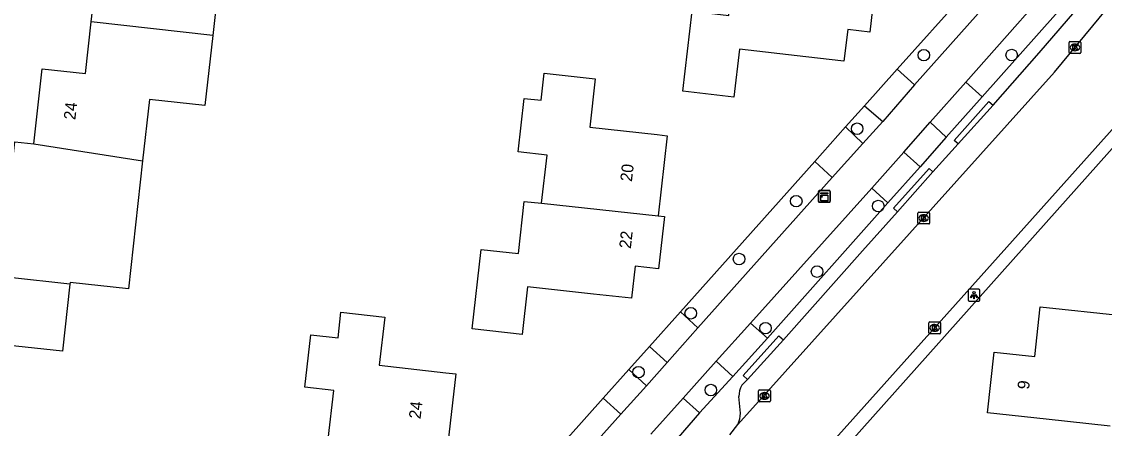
# Model space of a CAD drawing. Extents: x 162398 to 163643, y 386453 to 387397.
# Drawn here: x 162883.6 to 162975.2, y 386649.7 to 386684.2 of the extents above; entities that cross this region are included whole.
import ezdxf

# ---------------------------------------------------------------- set-up
doc = ezdxf.new("R2010")
doc.units = 0
for name, color, linetype in [('IMGEO_Boom', 7, 'Continuous'), ('IMGEO_Groenvoorziening', 7, 'Continuous'), ('IMGEO_Kast', 7, 'Continuous'), ('IMGEO_Kolk', 7, 'Continuous'), ('IMGEO_Lichtpunt', 7, 'Continuous'), ('IMGEO_Pand', 7, 'Continuous'), ('IMGEO_Pand_nummerreeks', 7, 'Continuous'), ('IMGEO_Rijbaan_lokaal_gesloten', 7, 'Continuous'), ('IMGEO_Voetpad_open', 7, 'Continuous')]:
    doc.layers.add(name, color=color, linetype=linetype)

msp = doc.modelspace()

# ---------------------------------------------------------------- linework, layer by layer
at = {"layer": 'IMGEO_Boom'}
for centre in [(162959.957, 386681.376), (162967.397, 386681.392), (162954.316, 386675.145), (162949.158, 386669.006), (162956.105, 386668.588), (162944.313, 386664.099), (162950.919, 386663.033), (162940.228, 386659.5), (162946.556, 386658.242), (162935.802, 386654.506), (162941.928, 386652.993)]:
    msp.add_circle(centre, 0.489, dxfattribs=at)
at = {"layer": 'IMGEO_Groenvoorziening'}
for points in [[(162957.707, 386680.182), (162969.169, 386692.999)], [(162953.337, 386675.295), (162954.931, 386677.078)], [(162939.36, 386659.635), (162950.734, 386672.38)], [(162934.978, 386654.725), (162936.722, 386656.679)], [(162920.395, 386638.338), (162932.823, 386652.31)]]:
    msp.add_lwpolyline(points, dxfattribs=at)
at = {"layer": 'IMGEO_Kast'}
for p, q in [((162951.041, 386668.984), (162951.041, 386669.825)), ((162951.041, 386669.825), (162951.041, 386668.984)), ((162951.116, 386669.909), (162951.957, 386669.909)), ((162951.957, 386669.909), (162951.116, 386669.909)), ((162952.041, 386669.834), (162952.041, 386668.993)), ((162952.041, 386668.993), (162952.041, 386669.834)), ((162951.966, 386668.909), (162951.125, 386668.909)), ((162951.125, 386668.909), (162951.966, 386668.909))]:
    msp.add_line(p, q, dxfattribs=at)
for points in [[(162951.236, 386669.699), (162951.836, 386669.699), (162951.836, 386669.614), (162951.236, 386669.614), (162951.236, 386669.699)], [(162951.236, 386669.524), (162951.836, 386669.524), (162951.836, 386669.035), (162951.236, 386669.035), (162951.236, 386669.524)]]:
    msp.add_lwpolyline(points, dxfattribs=at)
msp.add_circle((162951.32, 386669.373), 0.0377, dxfattribs=at)
for centre, start, end in [((162951.119, 386669.831), 92.4484, 184.28452), ((162951.119, 386669.831), 92.4484, 184.28452), ((162951.963, 386669.831), 2.4484, 94.28452), ((162951.963, 386669.831), 2.4484, 94.28452), ((162951.119, 386668.987), 182.4484, 274.28452), ((162951.119, 386668.987), 182.4484, 274.28452), ((162951.963, 386668.987), 272.4484, 4.28452), ((162951.963, 386668.987), 272.4484, 4.28452)]:
    msp.add_arc(centre, 0.0779, start, end, dxfattribs=at)
at = {"layer": 'IMGEO_Kolk'}
for p, q in [((162972.255, 386681.609), (162972.255, 386682.461)), ((162972.33, 386682.535), (162973.182, 386682.535)), ((162972.766, 386681.755), (162972.741, 386681.755)), ((162972.743, 386682.315), (162972.768, 386682.315)), ((162973.256, 386682.461), (162973.256, 386681.609)), ((162973.182, 386681.535), (162972.33, 386681.535)), ((162959.449, 386667.143), (162959.449, 386667.995)), ((162959.524, 386668.069), (162960.376, 386668.069)), ((162960.45, 386667.995), (162960.45, 386667.143)), ((162960.376, 386667.069), (162959.524, 386667.069)), ((162959.96, 386667.289), (162959.935, 386667.289)), ((162959.937, 386667.849), (162959.962, 386667.849)), ((162960.456, 386658.765), (162961.308, 386658.765)), ((162960.381, 386657.839), (162960.381, 386658.691)), ((162960.892, 386657.985), (162960.867, 386657.985)), ((162960.869, 386658.545), (162960.894, 386658.545)), ((162961.382, 386658.691), (162961.382, 386657.839)), ((162961.308, 386657.765), (162960.456, 386657.765)), ((162945.967, 386652.072), (162945.967, 386652.924)), ((162946.042, 386652.998), (162946.894, 386652.998)), ((162946.455, 386652.778), (162946.48, 386652.778)), ((162946.968, 386652.924), (162946.968, 386652.072)), ((162946.894, 386651.998), (162946.042, 386651.998)), ((162946.478, 386652.218), (162946.453, 386652.218))]:
    msp.add_line(p, q, dxfattribs=at)
for points in [[(162972.255, 386681.609), (162972.255, 386682.461)], [(162972.33, 386682.535), (162973.182, 386682.535)], [(162972.576, 386682.235), (162972.699, 386682.235), (162972.699, 386682.084), (162972.829, 386682.235), (162972.993, 386682.235), (162972.847, 386682.084), (162973, 386681.835), (162972.848, 386681.835), (162972.763, 386681.999), (162972.699, 386681.932), (162972.699, 386681.835), (162972.576, 386681.835), (162972.576, 386682.235)], [(162973.256, 386682.461), (162973.256, 386681.609)], [(162973.182, 386681.535), (162972.33, 386681.535)], [(162959.449, 386667.143), (162959.449, 386667.995)], [(162959.524, 386668.069), (162960.376, 386668.069)], [(162960.45, 386667.995), (162960.45, 386667.143)], [(162960.376, 386667.069), (162959.524, 386667.069)], [(162959.77, 386667.769), (162959.893, 386667.769), (162959.893, 386667.618), (162960.023, 386667.769), (162960.187, 386667.769), (162960.041, 386667.618), (162960.194, 386667.369), (162960.042, 386667.369), (162959.957, 386667.533), (162959.893, 386667.466), (162959.893, 386667.369), (162959.77, 386667.369), (162959.77, 386667.769)], [(162960.456, 386658.765), (162961.308, 386658.765)], [(162960.381, 386657.839), (162960.381, 386658.691)], [(162960.702, 386658.465), (162960.825, 386658.465), (162960.825, 386658.314), (162960.955, 386658.465), (162961.119, 386658.465), (162960.973, 386658.314), (162961.126, 386658.065), (162960.974, 386658.065), (162960.889, 386658.229), (162960.825, 386658.162), (162960.825, 386658.065), (162960.702, 386658.065), (162960.702, 386658.465)], [(162961.382, 386658.691), (162961.382, 386657.839)], [(162961.308, 386657.765), (162960.456, 386657.765)], [(162945.967, 386652.072), (162945.967, 386652.924)], [(162946.042, 386652.998), (162946.894, 386652.998)], [(162946.288, 386652.698), (162946.411, 386652.698), (162946.411, 386652.547), (162946.541, 386652.698), (162946.705, 386652.698), (162946.559, 386652.547), (162946.712, 386652.298), (162946.56, 386652.298), (162946.475, 386652.462), (162946.411, 386652.395), (162946.411, 386652.298), (162946.288, 386652.298), (162946.288, 386652.698)], [(162946.968, 386652.924), (162946.968, 386652.072)], [(162946.894, 386651.998), (162946.042, 386651.998)]]:
    msp.add_lwpolyline(points, dxfattribs=at)
for centre, start, end in [((162972.332, 386682.459), 91.55205, 178.44795), ((162972.332, 386682.459), 91.55205, 178.44795), ((162973.18, 386682.459), 1.55205, 88.44795), ((162973.18, 386682.459), 1.55205, 88.44795), ((162972.332, 386681.611), 181.55205, 268.44795), ((162972.332, 386681.611), 181.55205, 268.44795), ((162973.18, 386681.611), 271.55205, 358.44795), ((162973.18, 386681.611), 271.55205, 358.44795), ((162959.526, 386667.993), 91.55205, 178.44795), ((162959.526, 386667.993), 91.55205, 178.44795), ((162960.374, 386667.993), 1.55205, 88.44795), ((162960.374, 386667.993), 1.55205, 88.44795), ((162959.526, 386667.145), 181.55205, 268.44795), ((162959.526, 386667.145), 181.55205, 268.44795), ((162960.374, 386667.145), 271.55205, 358.44795), ((162960.374, 386667.145), 271.55205, 358.44795), ((162960.458, 386658.689), 91.55205, 178.44795), ((162960.458, 386658.689), 91.55205, 178.44795), ((162961.306, 386658.689), 1.55205, 88.44795), ((162961.306, 386658.689), 1.55205, 88.44795), ((162960.458, 386657.841), 181.55205, 268.44795), ((162960.458, 386657.841), 181.55205, 268.44795), ((162961.306, 386657.841), 271.55205, 358.44795), ((162961.306, 386657.841), 271.55205, 358.44795), ((162946.044, 386652.922), 91.55205, 178.44795), ((162946.044, 386652.922), 91.55205, 178.44795), ((162946.892, 386652.922), 1.55205, 88.44795), ((162946.892, 386652.922), 1.55205, 88.44795), ((162946.044, 386652.074), 181.55205, 268.44795), ((162946.044, 386652.074), 181.55205, 268.44795), ((162946.892, 386652.074), 271.55205, 358.44795), ((162946.892, 386652.074), 271.55205, 358.44795)]:
    msp.add_arc(centre, 0.0765, start, end, dxfattribs=at)
for centre, major_axis, ratio, start_param, end_param in [((162972.742, 386682.035), (-0.387, 0.002), 0.722429, 4.712389, 7.853982), ((162972.767, 386682.035), (-0.39, 0.002), 0.717154, 1.570796, 4.712389), ((162959.936, 386667.569), (-0.387, 0.002), 0.722429, 4.712389, 7.853982), ((162959.961, 386667.569), (-0.39, 0.002), 0.717154, 1.570796, 4.712389), ((162960.868, 386658.265), (-0.387, 0.002), 0.722429, 4.712389, 7.853982), ((162960.893, 386658.265), (-0.39, 0.002), 0.717154, 1.570796, 4.712389), ((162946.454, 386652.498), (-0.387, 0.002), 0.722429, 4.712389, 7.853982), ((162946.479, 386652.498), (-0.39, 0.002), 0.717154, 1.570796, 4.712389)]:
    msp.add_ellipse(centre, major_axis=major_axis, ratio=ratio, start_param=start_param, end_param=end_param, dxfattribs=at)
at = {"layer": 'IMGEO_Lichtpunt'}
for p, q in [((162964.613, 386661.537), (162963.805, 386661.537)), ((162964.613, 386661.537), (162963.805, 386661.537)), ((162963.711, 386661.442), (162963.711, 386660.635)), ((162963.711, 386661.442), (162963.711, 386660.635)), ((162964.707, 386660.635), (162964.707, 386661.442)), ((162964.707, 386660.635), (162964.707, 386661.442)), ((162963.805, 386660.541), (162964.613, 386660.541)), ((162963.805, 386660.541), (162964.613, 386660.541))]:
    msp.add_line(p, q, dxfattribs=at)
for points in [[(162964.085, 386661.106), (162964.124, 386661.078), (162963.936, 386660.816), (162963.898, 386660.843), (162964.085, 386661.106)], [(162964.187, 386661.058), (162964.234, 386661.058), (162964.234, 386660.736), (162964.187, 386660.736), (162964.187, 386661.058)], [(162964.297, 386661.078), (162964.335, 386661.105), (162964.522, 386660.843), (162964.483, 386660.815), (162964.297, 386661.078)]]:
    msp.add_lwpolyline(points, dxfattribs=at)
msp.add_circle((162964.21, 386661.24), 0.0994, dxfattribs=at)
for centre, start, end in [((162963.805, 386661.442), 90, 180), ((162963.805, 386661.442), 90, 180), ((162964.613, 386661.442), 0, 90), ((162964.613, 386661.442), 0, 90), ((162963.805, 386660.635), 180, 270), ((162963.805, 386660.635), 180, 270), ((162964.613, 386660.635), 270, 0), ((162964.613, 386660.635), 270, 360)]:
    msp.add_arc(centre, 0.0946, start, end, dxfattribs=at)
at = {"layer": 'IMGEO_Pand'}
for points in [[(162889.475, 386684.194), (162889.986, 386688.788), (162894.3, 386688.308), (162895.015, 386694.741), (162896.789, 386694.543)], [(162906.001, 386693.285), (162907.124, 386693.16), (162906.489, 386687.452), (162903.703, 386687.762), (162903.622, 386687.03), (162900.242, 386687.406), (162899.758, 386683.052)], [(162955.488, 386687.856), (162955.897, 386687.809), (162955.378, 386683.332), (162953.512, 386683.549), (162953.2, 386680.862), (162949.972, 386681.236), (162944.341, 386681.888), (162943.87, 386677.818), (162939.566, 386678.317), (162940.354, 386685.115), (162943.453, 386684.755), (162943.946, 386689.002)], [(162884.596, 386673.855), (162885.305, 386680.232), (162888.989, 386679.822), (162889.475, 386684.194)], [(162899.758, 386683.052), (162889.475, 386684.194)], [(162899.758, 386683.052), (162899.096, 386677.104), (162894.395, 386677.626), (162893.815, 386672.414)], [(162927.601, 386668.822), (162928.056, 386672.904), (162925.609, 386673.177), (162926.114, 386677.714), (162927.566, 386677.552), (162927.824, 386679.862), (162932.133, 386679.381), (162931.676, 386675.281), (162937.372, 386674.646), (162938.216, 386674.552), (162937.46, 386667.773)], [(162877.409, 386663.106), (162877.953, 386667.999), (162882.26, 386667.52), (162882.985, 386674.035), (162884.596, 386673.855)], [(162884.596, 386673.855), (162893.815, 386672.414)], [(162893.815, 386672.414), (162892.608, 386661.572), (162887.676, 386662.122), (162887.658, 386661.964)], [(162937.46, 386667.773), (162937.997, 386667.713), (162937.501, 386663.263), (162935.519, 386663.484), (162935.216, 386660.772), (162931.987, 386661.132), (162926.406, 386661.754), (162925.954, 386657.698), (162921.726, 386658.169), (162922.478, 386664.911), (162925.632, 386664.559), (162926.126, 386668.987), (162927.601, 386668.822)], [(162927.601, 386668.822), (162937.46, 386667.773)], [(162887.658, 386661.964), (162877.409, 386663.106)], [(162887.658, 386661.964), (162887.026, 386656.277), (162882.304, 386656.802), (162881.73, 386651.646), (162880.176, 386651.819)], [(162975.723, 386649.944), (162970.331, 386650.525), (162965.359, 386651.06), (162965.914, 386656.213), (162969.348, 386655.843), (162969.802, 386660.059), (162976.732, 386659.312)], [(162909.535, 386648.827), (162910.007, 386652.953), (162907.559, 386653.233), (162908.066, 386657.672), (162910.362, 386657.41), (162910.61, 386659.584), (162914.322, 386659.16), (162913.857, 386655.093), (162919.479, 386654.45), (162920.323, 386654.354), (162919.565, 386647.726)]]:
    msp.add_lwpolyline(points, dxfattribs=at)
at = {"layer": 'IMGEO_Rijbaan_lokaal_gesloten'}
for points in [[(162944.202, 386650.062), (162971.032, 386679.935), (162978.045, 386688.478), (162987.962, 386701.42), (162988.45, 386702.342)], [(162976.167, 386675.353), (162950.566, 386646.736)], [(162943.525, 386649.209), (162944.202, 386650.062)]]:
    msp.add_lwpolyline(points, dxfattribs=at)
at = {"layer": 'IMGEO_Voetpad_open'}
for points in [[(162969.169, 386692.999), (162970.648, 386691.781), (162959.175, 386678.871)], [(162963.515, 386679.089), (162972.906, 386689.751), (162974.326, 386688.48)], [(162974.326, 386688.48), (162964.913, 386677.848)], [(162965.843, 386677.132), (162969.738, 386681.565), (162975.063, 386687.793)], [(162954.931, 386677.078), (162957.707, 386680.182)], [(162959.175, 386678.871), (162957.707, 386680.182)], [(162960.493, 386675.712), (162963.515, 386679.089)], [(162964.913, 386677.848), (162963.515, 386679.089)], [(162959.175, 386678.871), (162956.475, 386675.744)], [(162964.913, 386677.848), (162961.842, 386674.441)], [(162962.859, 386673.856), (162962.524, 386674.157), (162965.467, 386677.461), (162965.843, 386677.132)], [(162965.843, 386677.132), (162962.859, 386673.856)], [(162954.931, 386677.078), (162956.475, 386675.744)], [(162900.492, 386588.81), (162901.825, 386590.308), (162977.533, 386675.295), (162977.601, 386675.367), (162977.672, 386675.435)], [(162950.734, 386672.38), (162953.337, 386675.295)], [(162954.803, 386673.905), (162953.337, 386675.295)], [(162956.475, 386675.744), (162954.803, 386673.905)], [(162958.253, 386673.154), (162960.493, 386675.712)], [(162960.493, 386675.712), (162961.842, 386674.441)], [(162961.842, 386674.441), (162959.642, 386671.903)], [(162954.803, 386673.905), (162952.213, 386671.018)], [(162960.728, 386671.489), (162962.859, 386673.856)], [(162955.562, 386670.116), (162958.253, 386673.154)], [(162959.642, 386671.903), (162958.253, 386673.154)], [(162950.734, 386672.38), (162952.213, 386671.018)], [(162959.642, 386671.903), (162956.901, 386668.876)], [(162957.738, 386668.107), (162957.404, 386668.406), (162960.406, 386671.777), (162960.728, 386671.489)], [(162952.213, 386671.018), (162940.82, 386658.259)], [(162960.728, 386671.489), (162957.738, 386668.107)], [(162945.28, 386658.656), (162955.562, 386670.116)], [(162955.562, 386670.116), (162956.901, 386668.876)], [(162956.901, 386668.876), (162946.729, 386657.396)], [(162948.065, 386657.254), (162954.778, 386664.796), (162957.738, 386668.107)], [(162936.722, 386656.679), (162939.36, 386659.635)], [(162940.82, 386658.259), (162939.36, 386659.635)], [(162940.82, 386658.259), (162938.239, 386655.321)], [(162942.37, 386655.44), (162945.28, 386658.656)], [(162946.729, 386657.396), (162945.28, 386658.656)], [(162946.729, 386657.396), (162943.799, 386654.15)], [(162945.028, 386653.881), (162944.658, 386654.216), (162947.695, 386657.589), (162948.065, 386657.254)], [(162948.065, 386657.254), (162945.028, 386653.881)], [(162936.722, 386656.679), (162938.239, 386655.321)], [(162938.239, 386655.321), (162936.479, 386653.363)], [(162939.58, 386652.293), (162942.37, 386655.44)], [(162942.37, 386655.44), (162943.799, 386654.15)], [(162932.823, 386652.31), (162934.978, 386654.725)], [(162936.479, 386653.363), (162934.978, 386654.725)], [(162936.479, 386653.363), (162934.318, 386650.935)], [(162943.799, 386654.15), (162940.979, 386651.052)], [(162944.537, 386653.395), (162945.028, 386653.881)], [(162944.44, 386651.042), (162944.31, 386652.445)], [(162932.823, 386652.31), (162934.318, 386650.935)], [(162936.849, 386649.255), (162939.58, 386652.293)], [(162940.979, 386651.052), (162939.58, 386652.293)], [(162934.318, 386650.935), (162921.874, 386637.026)], [(162940.979, 386651.052), (162938.258, 386647.935)]]:
    msp.add_lwpolyline(points, dxfattribs=at)
for centre, radius, start, end in [((162946.022, 386652.538), 1.714, 150.00755, 183.11506), ((162942.181, 386651.072), 2.259, 333.4514, 359.24776)]:
    msp.add_arc(centre, radius, start, end, dxfattribs=at)

# ---------------------------------------------------------------- texts
at = {"layer": 'IMGEO_Pand_nummerreeks'}
for s, rotation, p in [('24', 83.65586, (162888.12, 386675.86)), ('20', 83.63662, (162935.242, 386670.624)), ('22', 83.64002, (162935.152, 386664.943)), ('9', 83.8527, (162968.868, 386653.011)), ('24', 83.47581, (162917.347, 386650.506))]:
    msp.add_text(s, height=1, rotation=rotation, dxfattribs=at).set_placement(p)

doc.saveas('drawing.dxf')
